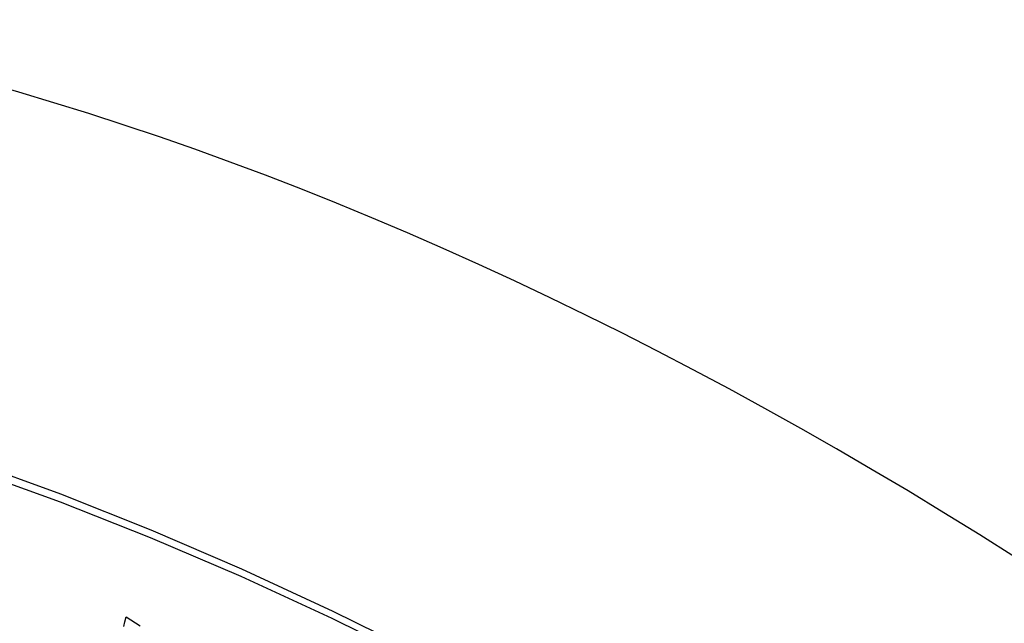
# Model space of a CAD drawing. Header units: inches. Extents: x 19 to 626, y 56 to 294.
# Tile 353 of 392: x 624.372 to 624.636, y 221.456 to 221.618. Entities that reach past the tile are written whole.
import ezdxf

# ---------------------------------------------------------------- set-up
doc = ezdxf.new("R2010")
doc.units = ezdxf.units.IN
doc.header["$MEASUREMENT"] = 0
doc.layers.add('Visible Edges(ANSI)', color=7, linetype='Continuous', lineweight=25)
doc.layers.add('Visible Tangent Edges(ANSI)', color=7, linetype='Continuous', lineweight=25)

msp = doc.modelspace()

# ---------------------------------------------------------------- linework, layer by layer
at = {"layer": 'Visible Edges(ANSI)', "flags": 128}
for points in [[(624.39996, 221.4551), (624.40027, 221.45638), (624.40058, 221.45767)], [(624.40058, 221.45767), (624.4044, 221.45523)]]:
    msp.add_lwpolyline(points, dxfattribs=at)
at = {"layer": 'Visible Edges(ANSI)'}
msp.add_ellipse((624.59119, 220.44057), major_axis=(-0.64835, 1.12588), ratio=0.578093, start_param=5.16346, end_param=5.835982, dxfattribs=at)
at = {"layer": 'Visible Tangent Edges(ANSI)', "flags": 128}
for points in [[(624.65247, 221.33988), (624.62797, 221.35753), (624.60341, 221.37442), (624.57884, 221.39053), (624.55427, 221.40584), (624.52971, 221.42035), (624.50517, 221.43408), (624.48063, 221.44701), (624.45613, 221.45913), (624.43169, 221.47044), (624.40733, 221.48091), (624.3831, 221.49054), (624.35898, 221.49933), (624.33499, 221.50726), (624.31117, 221.51433), (624.28751, 221.52054), (624.26405, 221.52588), (624.24079, 221.53035)], [(624.24098, 221.52773), (624.26416, 221.52336), (624.28756, 221.51812), (624.31115, 221.51201), (624.33492, 221.50504), (624.35884, 221.4972), (624.3829, 221.48851), (624.40709, 221.47897), (624.43138, 221.46857), (624.45577, 221.45733), (624.48022, 221.44527), (624.5047, 221.43239), (624.52918, 221.41871), (624.55368, 221.40422), (624.57818, 221.38893), (624.60268, 221.37284), (624.62716, 221.35595), (624.65158, 221.3383)]]:
    msp.add_lwpolyline(points, dxfattribs=at)

doc.saveas('drawing.dxf')
